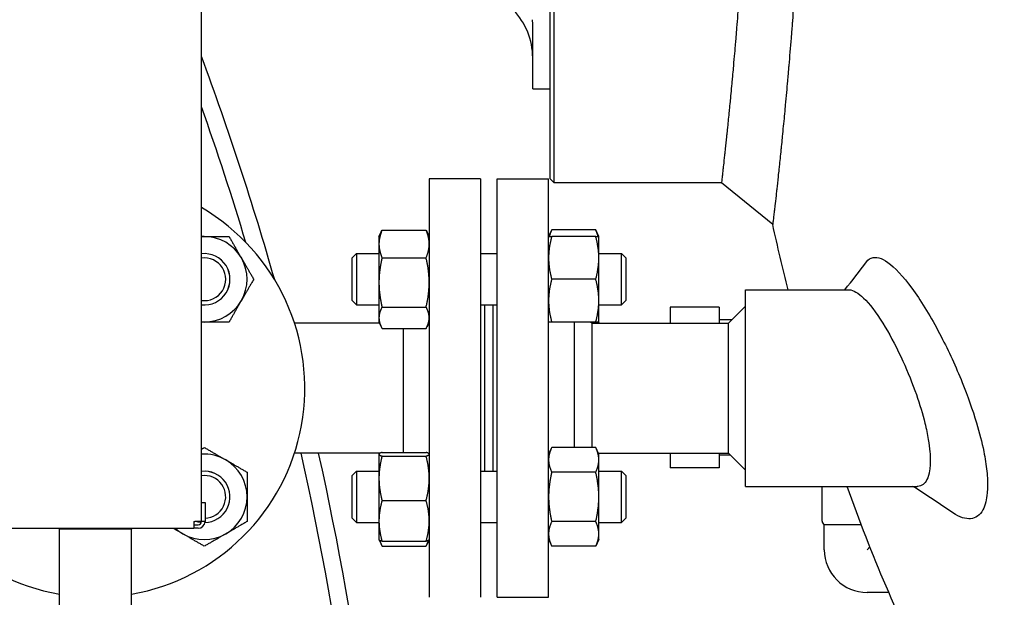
# Model space of a CAD drawing. Header units: inches. Extents: x 5 to 1128, y -85 to 748.
# Tile 284 of 656: x 460.3 to 474.69, y 291.99 to 300.43. Entities that reach past the tile are written whole.
import ezdxf

# ---------------------------------------------------------------- set-up
doc = ezdxf.new("R2010")
doc.units = ezdxf.units.IN
doc.header["$LTSCALE"] = 32
doc.header["$MEASUREMENT"] = 0
doc.layers.add('Visible (ANSI)', color=7, linetype='Continuous', lineweight=30)

msp = doc.modelspace()

# ---------------------------------------------------------------- linework, layer by layer
at = {"layer": 'Visible (ANSI)'}
for p, q in [((462.96201, 293.09617), (462.96201, 318.99617)), ((468.05226, 313.98366), (468.05226, 298.10867)), ((468.11476, 298.04617), (468.11476, 314.04616)), ((467.80226, 299.72167), (467.80226, 300.34269)), ((467.80226, 299.42117), (467.80226, 299.72167)), ((467.80226, 299.42117), (468.05226, 299.42117)), ((466.28951, 298.10617), (466.28951, 291.98617)), ((467.03951, 298.10617), (466.28951, 298.10617)), ((467.03951, 298.10617), (467.03951, 291.98617)), ((467.28451, 291.98617), (467.28451, 298.10617)), ((467.28451, 298.10617), (468.03451, 298.10617)), ((468.03451, 291.98617), (468.03451, 298.10617)), ((468.11476, 298.04617), (468.05226, 298.10867)), ((470.56093, 298.04617), (468.11476, 298.04617)), ((471.30987, 297.43876), (470.56093, 298.04617)), ((465.55551, 297.26216), (465.58754, 297.33085)), ((465.6006, 297.35683), (466.24443, 297.35683)), ((466.28951, 297.26216), (466.25748, 297.33085)), ((468.03451, 297.26216), (468.0796, 297.35885)), ((468.72343, 297.35885), (468.0796, 297.35885)), ((468.76851, 297.26216), (468.72343, 297.35885)), ((465.55551, 297.26216), (465.55551, 297.15355)), ((465.55551, 297.15355), (465.55551, 296.59044)), ((468.72343, 297.26216), (468.0796, 297.26216)), ((468.76851, 296.94966), (468.76851, 297.26216)), ((465.16451, 296.94966), (465.22701, 297.01216)), ((465.22701, 297.01216), (465.22701, 296.26216)), ((465.22701, 297.01216), (465.55551, 297.01216)), ((467.03951, 297.01216), (467.28451, 297.01216)), ((468.76851, 297.01216), (469.10201, 297.01216)), ((469.10201, 296.26216), (469.10201, 297.01216)), ((469.16451, 296.94966), (469.10201, 297.01216)), ((465.16451, 296.32466), (465.16451, 296.94966)), ((465.6006, 296.95028), (466.24443, 296.95028)), ((468.76851, 296.32466), (468.76851, 296.94966)), ((469.16451, 296.94966), (469.16451, 296.32466)), ((465.55551, 296.59044), (465.55551, 296.07405)), ((468.72343, 296.63716), (468.0796, 296.63716)), ((470.91201, 293.60867), (470.91201, 296.48367)), ((470.91201, 296.48367), (472.42222, 296.48367)), ((465.16451, 296.32466), (465.22701, 296.26216)), ((468.76851, 296.01216), (468.76851, 296.32466)), ((469.16451, 296.32466), (469.10201, 296.26216)), ((465.22701, 296.26216), (465.55551, 296.26216)), ((465.6006, 296.23061), (466.24443, 296.23061)), ((467.03951, 296.26216), (467.28451, 296.26216)), ((467.09951, 296.26216), (467.09951, 293.83018)), ((467.21951, 296.26216), (467.21951, 293.83018)), ((467.22451, 293.83018), (467.22451, 296.26216)), ((468.76851, 296.26216), (469.10201, 296.26216)), ((469.81157, 296.23051), (469.81157, 295.99617)), ((470.52957, 296.23051), (469.81157, 296.23051)), ((470.52957, 296.23051), (470.52957, 295.99617)), ((470.66201, 295.99617), (470.91201, 296.24617)), ((465.56297, 295.99617), (464.32081, 295.99617)), ((465.55551, 296.07405), (465.55551, 296.01216)), ((465.55551, 296.01216), (465.58754, 295.94347)), ((466.28951, 296.01216), (466.25748, 295.94347)), ((468.72343, 296.01216), (468.0796, 296.01216)), ((468.41451, 294.17687), (468.41451, 296.01216)), ((468.66451, 295.99617), (468.64852, 296.01216)), ((468.66451, 295.99617), (470.66201, 295.99617)), ((468.66451, 295.99617), (468.66451, 294.17687)), ((468.76851, 296.01216), (468.76106, 295.99617)), ((470.71085, 296.04501), (470.52957, 296.04501)), ((470.66201, 294.09617), (470.66201, 295.99617)), ((465.6006, 295.91749), (466.24443, 295.91749)), ((465.90951, 295.91749), (465.90951, 294.1054)), ((468.03451, 294.08018), (468.0796, 294.17687)), ((468.72343, 294.17687), (468.0796, 294.17687)), ((468.76851, 294.08018), (468.72343, 294.17687)), ((465.57581, 294.09617), (464.32081, 294.09617)), ((465.55551, 294.08018), (465.55633, 294.08193)), ((465.55551, 294.08018), (465.55551, 294.07843)), ((465.55551, 294.07843), (465.55551, 293.72635)), ((465.55633, 294.08193), (465.56297, 294.09617)), ((465.6006, 294.1054), (466.24443, 294.1054)), ((465.6006, 294.05146), (466.24443, 294.05146)), ((466.28951, 294.08018), (466.28869, 294.08193)), ((468.76106, 294.09617), (470.66201, 294.09617)), ((468.76851, 293.99645), (468.76851, 294.08018)), ((468.76851, 293.45518), (468.76851, 293.99645)), ((469.81157, 294.09617), (469.81157, 293.87951)), ((470.52957, 294.09617), (470.52957, 293.87951)), ((470.69317, 294.06501), (470.52957, 294.06501)), ((470.66201, 294.09617), (470.91201, 293.84617)), ((470.52957, 293.87951), (469.81157, 293.87951)), ((465.16451, 293.76768), (465.22701, 293.83018)), ((465.16451, 293.14268), (465.16451, 293.76768)), ((465.22701, 293.83018), (465.22701, 293.08018)), ((465.22701, 293.83018), (465.55551, 293.83018)), ((465.55551, 293.72635), (465.55551, 293.1031)), ((467.03951, 293.83018), (467.28451, 293.83018)), ((468.72343, 293.81602), (468.0796, 293.81602)), ((468.76851, 293.83018), (469.10201, 293.83018)), ((469.10201, 293.08018), (469.10201, 293.83018)), ((469.16451, 293.76768), (469.10201, 293.83018)), ((469.16451, 293.76768), (469.16451, 293.14268)), ((470.91201, 293.60867), (473.42291, 293.60867)), ((472.03252, 293.1012), (472.03252, 293.60867)), ((465.6006, 293.40124), (466.24443, 293.40124)), ((468.76851, 292.91391), (468.76851, 293.45518)), ((462.96301, 293.09617), (462.96301, 293.37117)), ((462.96301, 293.37117), (463.01301, 293.37117)), ((463.01301, 293.37117), (463.01301, 293.09617)), ((465.16451, 293.14268), (465.22701, 293.08018)), ((469.16451, 293.14268), (469.10201, 293.08018)), ((459.97451, 292.99617), (462.84951, 292.99617)), ((460.88734, 292.99617), (460.88701, 292.98367)), ((461.93701, 292.98367), (460.88701, 292.98367)), ((460.88701, 291.09617), (460.88701, 292.98367)), ((461.93668, 292.99617), (461.93701, 292.98367)), ((461.93701, 291.09617), (461.93701, 292.98367)), ((462.84951, 293.09617), (462.84951, 292.99617)), ((462.84951, 293.09617), (462.86201, 293.09617)), ((462.84951, 293.04617), (462.91301, 293.04617)), ((462.91301, 292.99617), (462.84951, 292.99617)), ((462.96201, 293.09617), (462.86201, 293.09617)), ((463.01301, 293.09617), (462.96301, 293.09617)), ((465.22701, 293.08018), (465.55551, 293.08018)), ((465.55551, 293.1031), (465.55551, 292.83018)), ((467.03951, 293.08018), (467.28451, 293.08018)), ((468.72343, 293.09434), (468.0796, 293.09434)), ((468.76851, 293.08018), (469.10201, 293.08018)), ((472.60471, 293.04707), (472.06377, 293.04707)), ((472.06377, 292.6817), (472.06377, 293.04707)), ((465.55551, 292.83018), (465.55633, 292.82843)), ((465.55633, 292.82843), (465.58754, 292.76149)), ((466.28869, 292.82843), (466.25748, 292.76149)), ((466.28951, 292.83018), (466.28869, 292.82843)), ((468.03451, 292.83018), (468.0796, 292.73349)), ((468.76851, 292.83018), (468.72343, 292.73349)), ((468.76851, 292.83018), (468.76851, 292.91391)), ((465.6006, 292.80496), (466.24443, 292.80496)), ((465.6006, 292.73551), (466.24443, 292.73551)), ((468.72343, 292.73349), (468.0796, 292.73349)), ((472.68877, 292.6817), (472.73052, 292.72345)), ((467.28451, 291.98617), (468.03451, 291.98617)), ((473.00585, 292.0567), (472.68877, 292.0567))]:
    msp.add_line(p, q, dxfattribs=at)
for centre, radius, start, end in [((466.80226, 299.87669), 1, 0, 44.117595), ((421.12125, 284.39305), 44.62029, 15.914821, 20.330027), ((421.12125, 284.39305), 44.37029, 16.74175, 19.440023), ((461.41201, 295.04617), 3.06, 120.433365, 260.120965), ((461.41201, 295.04617), 3.06, 279.879035, 59.566635), ((463.003, 296.63716), 0.625, 90, 93.760409), ((463.003, 296.63716), 0.625, 30, 90), ((463.003, 296.63716), 0.37513, 263.726737, 96.273263), ((463.003, 296.63716), 0.375, 263.724611, 96.275389), ((463.003, 296.63716), 0.3125, 262.462861, 97.537139), ((463.003, 296.63716), 0.625, 330, 30), ((463.003, 296.63716), 0.625, 270, 330), ((463.003, 296.63716), 0.625, 266.239591, 270), ((463.003, 293.45518), 0.625, 60, 93.760409), ((463.003, 293.45518), 0.625, 0, 60), ((421.12125, 284.39305), 44.37029, 2.135184, 12.631813), ((421.12125, 284.39305), 44.62029, 2.123216, 12.55988), ((463.003, 293.45518), 0.37513, 271.331825, 96.273263), ((463.003, 293.45518), 0.375, 271.335413, 96.275389), ((463.003, 293.45518), 0.3125, 271.835565, 97.537139), ((463.003, 293.45518), 0.625, 300, 0), ((463.003, 293.45518), 0.3125, 262.462861, 262.647766), ((463.003, 293.45518), 0.625, 227.257857, 240), ((463.003, 293.45518), 0.37513, 253.143941, 263.583412), ((463.003, 293.45518), 0.375, 253.207895, 263.586646), ((462.91301, 293.09617), 0.05, 270, 0), ((462.91301, 293.09617), 0.1, 270, 0), ((472.09502, 293.1012), 0.0625, 180, 240), ((463.003, 293.45518), 0.625, 240, 300), ((472.68877, 292.6817), 0.625, 180, 270)]:
    msp.add_arc(centre, radius, start, end, dxfattribs=at)
for points, knots in [([(471.32994, 314.4798), (471.33111, 314.46962), (471.33232, 314.459), (471.33358, 314.44792), (471.33369, 314.447), (471.33379, 314.44607), (471.3339, 314.44514), (471.33612, 314.42564), (471.33849, 314.40476), (471.34101, 314.3825), (471.34114, 314.38129), (471.34128, 314.38008), (471.34142, 314.37886), (471.34673, 314.33189), (471.35268, 314.27882), (471.35924, 314.21965), (471.35945, 314.21779), (471.35965, 314.21592), (471.35986, 314.21404), (471.35994, 314.21333), (471.36002, 314.21262), (471.3601, 314.21191), (471.36329, 314.18314), (471.36661, 314.15294), (471.37008, 314.12134), (471.37033, 314.11907), (471.37057, 314.1168), (471.37082, 314.11452), (471.37628, 314.06469), (471.38207, 314.01138), (471.38816, 313.95461), (471.39023, 313.93536), (471.39233, 313.91569), (471.39447, 313.89559), (471.39482, 313.89233), (471.39517, 313.88905), (471.39552, 313.88576), (471.39954, 313.848), (471.40368, 313.80878), (471.40795, 313.76811), (471.40834, 313.76431), (471.40874, 313.76051), (471.40914, 313.75669), (471.418, 313.67204), (471.42738, 313.58116), (471.43718, 313.48411), (471.43767, 313.47929), (471.43815, 313.47446), (471.43864, 313.46961), (471.44327, 313.42372), (471.44799, 313.37647), (471.4528, 313.32787), (471.45333, 313.32254), (471.45386, 313.31718), (471.45439, 313.31181), (471.46206, 313.23406), (471.46995, 313.15291), (471.47801, 313.06845), (471.48054, 313.04195), (471.48309, 313.01507), (471.48566, 312.98783), (471.48627, 312.98134), (471.48688, 312.97482), (471.4875, 312.96829), (471.49252, 312.91488), (471.49762, 312.86008), (471.50278, 312.80391), (471.50342, 312.79689), (471.50407, 312.78986), (471.50471, 312.7828), (471.50656, 312.76263), (471.50842, 312.74227), (471.51028, 312.72175), (471.51721, 312.64535), (471.52424, 312.56656), (471.53134, 312.48543), (471.534, 312.4551), (471.53666, 312.42445), (471.53933, 312.39348), (471.54002, 312.38555), (471.5407, 312.3776), (471.54139, 312.36963), (471.54709, 312.30331), (471.55282, 312.23553), (471.55858, 312.16632), (471.55928, 312.15788), (471.55999, 312.14941), (471.56069, 312.14092), (471.56956, 312.03388), (471.57847, 311.92347), (471.58737, 311.8099), (471.59063, 311.76831), (471.59389, 311.7262), (471.59716, 311.68358), (471.5979, 311.67389), (471.59865, 311.66417), (471.59939, 311.65443), (471.60505, 311.58023), (471.61071, 311.50448), (471.61636, 311.4272), (471.61709, 311.4172), (471.61782, 311.40716), (471.61856, 311.3971), (471.6305, 311.23288), (471.64237, 311.06215), (471.65397, 310.88578), (471.65463, 310.87576), (471.65528, 310.86571), (471.65594, 310.85565), (471.66138, 310.77246), (471.66676, 310.68803), (471.67205, 310.60243), (471.67268, 310.59233), (471.6733, 310.58222), (471.67393, 310.5721), (471.68185, 310.44318), (471.6896, 310.31165), (471.69711, 310.17781), (471.69843, 310.15434), (471.69974, 310.13077), (471.70105, 310.1071), (471.70276, 310.07609), (471.70446, 310.04491), (471.70615, 310.01357), (471.70673, 310.00276), (471.70731, 309.99193), (471.70789, 309.98109), (471.71269, 309.89126), (471.7174, 309.80007), (471.722, 309.70761), (471.72255, 309.69655), (471.72309, 309.68547), (471.72364, 309.67437), (471.73341, 309.47606), (471.74266, 309.27193), (471.75122, 309.06276), (471.75162, 309.05302), (471.75202, 309.04327), (471.75242, 309.0335), (471.75654, 308.93173), (471.76049, 308.82908), (471.76425, 308.72571), (471.76456, 308.71716), (471.76487, 308.70861), (471.76518, 308.70005), (471.77089, 308.54139), (471.77615, 308.38102), (471.78091, 308.21945), (471.78099, 308.21693), (471.78106, 308.21441), (471.78113, 308.21189), (471.78135, 308.20447), (471.78157, 308.19705), (471.78179, 308.18963), (471.78324, 308.13951), (471.78465, 308.08918), (471.78602, 308.03865), (471.78621, 308.03146), (471.78641, 308.02427), (471.7866, 308.01707), (471.7895, 307.90852), (471.79219, 307.79905), (471.79464, 307.68879), (471.79479, 307.68214), (471.79494, 307.67548), (471.79508, 307.66883), (471.79623, 307.61687), (471.79732, 307.56475), (471.79836, 307.51246), (471.79848, 307.50608), (471.79861, 307.4997), (471.79874, 307.49332), (471.80092, 307.38197), (471.80287, 307.26988), (471.80456, 307.15719), (471.80465, 307.15146), (471.80474, 307.14574), (471.80482, 307.14001), (471.80562, 307.08606), (471.80636, 307.03196), (471.80705, 306.97774), (471.80711, 306.97263), (471.80718, 306.96751), (471.80724, 306.96239), (471.80867, 306.84732), (471.80983, 306.7317), (471.81073, 306.61567), (471.81076, 306.61235), (471.81078, 306.60904), (471.81081, 306.60572), (471.81124, 306.54835), (471.81161, 306.49085), (471.81191, 306.43335), (471.81192, 306.43118), (471.81194, 306.42902), (471.81195, 306.42686), (471.81256, 306.30729), (471.81289, 306.18792), (471.81292, 306.06889), (471.81293, 306.06377), (471.81293, 306.05865), (471.81293, 306.05353), (471.81293, 305.99882), (471.81288, 305.9441), (471.81276, 305.88939), (471.81276, 305.88862), (471.81276, 305.88786), (471.81276, 305.8871), (471.8125, 305.76844), (471.81196, 305.64979), (471.81113, 305.53135), (471.81111, 305.52886), (471.8111, 305.52637), (471.81108, 305.52388), (471.81068, 305.46677), (471.81021, 305.40971), (471.80967, 305.35272), (471.80964, 305.34941), (471.80961, 305.34611), (471.80958, 305.34281), (471.80796, 305.17289), (471.80575, 305.00358), (471.803, 304.83543), (471.80291, 304.8302), (471.80282, 304.82498), (471.80274, 304.81975), (471.80095, 304.71226), (471.79894, 304.60524), (471.7967, 304.49883), (471.79658, 304.49289), (471.79645, 304.48695), (471.79633, 304.48102), (471.79205, 304.27935), (471.78698, 304.0799), (471.78123, 303.88357), (471.78076, 303.86758), (471.78028, 303.85159), (471.7798, 303.83561), (471.77958, 303.828), (471.77935, 303.82038), (471.77912, 303.81277), (471.77604, 303.71135), (471.77277, 303.61027), (471.76933, 303.51018), (471.76902, 303.50129), (471.76872, 303.49241), (471.76841, 303.48353), (471.76121, 303.27647), (471.75326, 303.07318), (471.74471, 302.87456), (471.74425, 302.86373), (471.74378, 302.85293), (471.74331, 302.84213), (471.73925, 302.7488), (471.73506, 302.65651), (471.73075, 302.56535), (471.73022, 302.55411), (471.72969, 302.54288), (471.72915, 302.53168), (471.72022, 302.34441), (471.7108, 302.16198), (471.70104, 301.98505), (471.7007, 301.97886), (471.70035, 301.97267), (471.70001, 301.96648), (471.69942, 301.95585), (471.69883, 301.94523), (471.69824, 301.93464), (471.69794, 301.92936), (471.69765, 301.92408), (471.69735, 301.91881), (471.6928, 301.83757), (471.68815, 301.75715), (471.68343, 301.67761), (471.68285, 301.66772), (471.68226, 301.65784), (471.68167, 301.64797), (471.67129, 301.47434), (471.66056, 301.30504), (471.64961, 301.14072), (471.64896, 301.13098), (471.64831, 301.12125), (471.64765, 301.11154), (471.64268, 301.03735), (471.63766, 300.96419), (471.63262, 300.89225), (471.63192, 300.88231), (471.63123, 300.87239), (471.63053, 300.86249), (471.61969, 300.70859), (471.60875, 300.56019), (471.59783, 300.41755), (471.59709, 300.40788), (471.59635, 300.39824), (471.59561, 300.38862), (471.59293, 300.35376), (471.59025, 300.31924), (471.58758, 300.28508), (471.58512, 300.25372), (471.58267, 300.2226), (471.58021, 300.19172), (471.57948, 300.18258), (471.57875, 300.17346), (471.57802, 300.16436), (471.56695, 300.02583), (471.55588, 299.89227), (471.54493, 299.76403), (471.54422, 299.75579), (471.54352, 299.74756), (471.54281, 299.73935), (471.53896, 299.69435), (471.53511, 299.65), (471.53129, 299.60634), (471.53001, 299.59165), (471.52872, 299.57704), (471.52744, 299.56251), (471.52675, 299.55469), (471.52606, 299.5469), (471.52538, 299.53913), (471.5203, 299.48172), (471.51526, 299.42554), (471.51028, 299.37059), (471.50451, 299.307), (471.49881, 299.24508), (471.49319, 299.18485), (471.49256, 299.17807), (471.49193, 299.17131), (471.4913, 299.16457), (471.48682, 299.11667), (471.48239, 299.06986), (471.47803, 299.02414), (471.47755, 299.01908), (471.47707, 299.01403), (471.47658, 299.00899), (471.476, 299.00286), (471.47541, 298.99676), (471.47483, 298.99067), (471.46473, 298.88527), (471.4549, 298.78512), (471.44544, 298.69043), (471.44494, 298.6854), (471.44443, 298.68038), (471.44393, 298.67538), (471.43954, 298.63146), (471.43522, 298.58873), (471.43099, 298.54719), (471.43052, 298.54262), (471.43006, 298.53806), (471.42959, 298.53352), (471.42062, 298.44552), (471.41204, 298.36298), (471.40392, 298.28593), (471.40354, 298.28229), (471.40316, 298.27867), (471.40277, 298.27506), (471.39888, 298.23811), (471.39509, 298.20244), (471.39141, 298.16806), (471.39108, 298.16493), (471.39074, 298.16182), (471.39041, 298.15872), (471.38965, 298.15164), (471.3889, 298.14462), (471.38815, 298.13765), (471.38125, 298.0734), (471.37475, 298.01359), (471.36868, 297.95822), (471.36844, 297.95607), (471.3682, 297.95392), (471.36797, 297.95177), (471.36526, 297.9271), (471.36263, 297.90331), (471.3601, 297.88043), (471.35958, 297.87571), (471.35906, 297.87103), (471.35854, 297.86639), (471.35835, 297.86462), (471.35815, 297.86286), (471.35795, 297.8611), (471.3517, 297.80479), (471.34602, 297.75415), (471.34093, 297.70919), (471.3408, 297.70804), (471.34067, 297.70689), (471.34054, 297.70574), (471.33806, 297.68376), (471.33572, 297.66316), (471.33352, 297.64392), (471.33342, 297.64302), (471.33332, 297.64212), (471.33322, 297.64122), (471.33209, 297.63133), (471.331, 297.62181), (471.32995, 297.61265), (471.32682, 297.58526), (471.32405, 297.56111), (471.32163, 297.5402), (471.32158, 297.53973), (471.32153, 297.53926), (471.32147, 297.5388), (471.31989, 297.52506), (471.31846, 297.51274), (471.3172, 297.50184), (471.31717, 297.50154), (471.31713, 297.50125), (471.3171, 297.50095), (471.31454, 297.47882), (471.31265, 297.46262), (471.31145, 297.4523), (471.31144, 297.45223), (471.31143, 297.45217), (471.31143, 297.45211), (471.31083, 297.44698), (471.3104, 297.44332), (471.31015, 297.44115), (471.31015, 297.44114), (471.31015, 297.44113), (471.31014, 297.44112), (471.30996, 297.43954), (471.30987, 297.43876), (471.30987, 297.43876)], [0, 0, 0, 0, 0.003132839, 0.003132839, 0.003132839, 0.003394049, 0.003394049, 0.003394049, 0.008869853, 0.008869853, 0.008869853, 0.009166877, 0.009166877, 0.009166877, 0.020643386, 0.020643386, 0.020643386, 0.021004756, 0.021004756, 0.021004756, 0.021141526, 0.021141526, 0.021141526, 0.026673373, 0.026673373, 0.026673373, 0.027069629, 0.027069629, 0.027069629, 0.035735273, 0.035735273, 0.035735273, 0.038673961, 0.038673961, 0.038673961, 0.039151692, 0.039151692, 0.039151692, 0.044637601, 0.044637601, 0.044637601, 0.045149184, 0.045149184, 0.045149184, 0.056488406, 0.056488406, 0.056488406, 0.057051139, 0.057051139, 0.057051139, 0.062378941, 0.062378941, 0.062378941, 0.06296397, 0.06296397, 0.06296397, 0.071436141, 0.071436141, 0.071436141, 0.074095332, 0.074095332, 0.074095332, 0.0747292, 0.0747292, 0.0747292, 0.079909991, 0.079909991, 0.079909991, 0.080556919, 0.080556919, 0.080556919, 0.082406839, 0.082406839, 0.082406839, 0.089291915, 0.089291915, 0.089291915, 0.091865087, 0.091865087, 0.091865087, 0.092523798, 0.092523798, 0.092523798, 0.098004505, 0.098004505, 0.098004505, 0.098673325, 0.098673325, 0.098673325, 0.107108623, 0.107108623, 0.107108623, 0.110196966, 0.110196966, 0.110196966, 0.110898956, 0.110898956, 0.110898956, 0.116244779, 0.116244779, 0.116244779, 0.116937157, 0.116937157, 0.116937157, 0.128240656, 0.128240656, 0.128240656, 0.128883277, 0.128883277, 0.128883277, 0.134195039, 0.134195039, 0.134195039, 0.134821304, 0.134821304, 0.134821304, 0.14279492, 0.14279492, 0.14279492, 0.144193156, 0.144193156, 0.144193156, 0.146024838, 0.146024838, 0.146024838, 0.146656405, 0.146656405, 0.146656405, 0.15188685, 0.15188685, 0.15188685, 0.152512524, 0.152512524, 0.152512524, 0.163693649, 0.163693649, 0.163693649, 0.164214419, 0.164214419, 0.164214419, 0.169643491, 0.169643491, 0.169643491, 0.170092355, 0.170092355, 0.170092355, 0.178415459, 0.178415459, 0.178415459, 0.178545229, 0.178545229, 0.178545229, 0.178927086, 0.178927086, 0.178927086, 0.181504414, 0.181504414, 0.181504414, 0.181871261, 0.181871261, 0.181871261, 0.187401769, 0.187401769, 0.187401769, 0.187735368, 0.187735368, 0.187735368, 0.190338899, 0.190338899, 0.190338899, 0.190656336, 0.190656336, 0.190656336, 0.196196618, 0.196196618, 0.196196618, 0.196477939, 0.196477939, 0.196477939, 0.199129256, 0.199129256, 0.199129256, 0.199379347, 0.199379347, 0.199379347, 0.205003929, 0.205003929, 0.205003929, 0.205164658, 0.205164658, 0.205164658, 0.207944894, 0.207944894, 0.207944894, 0.208049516, 0.208049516, 0.208049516, 0.213831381, 0.213831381, 0.213831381, 0.214080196, 0.214080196, 0.214080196, 0.216738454, 0.216738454, 0.216738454, 0.216775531, 0.216775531, 0.216775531, 0.222540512, 0.222540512, 0.222540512, 0.222661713, 0.222661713, 0.222661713, 0.225441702, 0.225441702, 0.225441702, 0.225602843, 0.225602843, 0.225602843, 0.233892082, 0.233892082, 0.233892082, 0.234149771, 0.234149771, 0.234149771, 0.239451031, 0.239451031, 0.239451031, 0.239746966, 0.239746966, 0.239746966, 0.249800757, 0.249800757, 0.249800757, 0.250619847, 0.250619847, 0.250619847, 0.251010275, 0.251010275, 0.251010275, 0.256212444, 0.256212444, 0.256212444, 0.256674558, 0.256674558, 0.256674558, 0.267453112, 0.267453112, 0.267453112, 0.268040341, 0.268040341, 0.268040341, 0.273118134, 0.273118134, 0.273118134, 0.273744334, 0.273744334, 0.273744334, 0.2842074, 0.2842074, 0.2842074, 0.284573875, 0.284573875, 0.284573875, 0.285204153, 0.285204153, 0.285204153, 0.285518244, 0.285518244, 0.285518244, 0.290360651, 0.290360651, 0.290360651, 0.290963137, 0.290963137, 0.290963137, 0.301564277, 0.301564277, 0.301564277, 0.302193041, 0.302193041, 0.302193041, 0.306996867, 0.306996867, 0.306996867, 0.307660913, 0.307660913, 0.307660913, 0.317986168, 0.317986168, 0.317986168, 0.318686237, 0.318686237, 0.318686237, 0.321223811, 0.321223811, 0.321223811, 0.323553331, 0.323553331, 0.323553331, 0.324243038, 0.324243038, 0.324243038, 0.334743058, 0.334743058, 0.334743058, 0.335418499, 0.335418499, 0.335418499, 0.339123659, 0.339123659, 0.339123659, 0.340369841, 0.340369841, 0.340369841, 0.341040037, 0.341040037, 0.341040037, 0.345990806, 0.345990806, 0.345990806, 0.351720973, 0.351720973, 0.351720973, 0.352365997, 0.352365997, 0.352365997, 0.356952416, 0.356952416, 0.356952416, 0.35746054, 0.35746054, 0.35746054, 0.358077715, 0.358077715, 0.358077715, 0.368763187, 0.368763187, 0.368763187, 0.369331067, 0.369331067, 0.369331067, 0.374317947, 0.374317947, 0.374317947, 0.374866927, 0.374866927, 0.374866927, 0.385500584, 0.385500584, 0.385500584, 0.386002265, 0.386002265, 0.386002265, 0.391135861, 0.391135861, 0.391135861, 0.391602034, 0.391602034, 0.391602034, 0.392666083, 0.392666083, 0.392666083, 0.402474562, 0.402474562, 0.402474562, 0.40285663, 0.40285663, 0.40285663, 0.407256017, 0.407256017, 0.407256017, 0.408162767, 0.408162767, 0.408162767, 0.408508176, 0.408508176, 0.408508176, 0.419580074, 0.419580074, 0.419580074, 0.419863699, 0.419863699, 0.419863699, 0.425311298, 0.425311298, 0.425311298, 0.425566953, 0.425566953, 0.425566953, 0.428385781, 0.428385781, 0.428385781, 0.436820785, 0.436820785, 0.436820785, 0.437009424, 0.437009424, 0.437009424, 0.442592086, 0.442592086, 0.442592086, 0.442743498, 0.442743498, 0.442743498, 0.454154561, 0.454154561, 0.454154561, 0.454224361, 0.454224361, 0.454224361, 0.459939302, 0.459939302, 0.459939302, 0.459968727, 0.459968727, 0.459968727, 0.464136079, 0.464136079, 0.464136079, 0.464136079]), ([(470.57974, 313.87825), (470.58083, 313.86842), (470.58197, 313.85816), (470.58315, 313.84747), (470.58325, 313.84657), (470.58335, 313.84568), (470.58345, 313.84478), (470.58553, 313.82596), (470.58775, 313.80581), (470.5901, 313.78434), (470.59023, 313.78318), (470.59036, 313.78201), (470.59048, 313.78084), (470.59545, 313.73554), (470.60101, 313.68442), (470.60713, 313.62748), (470.60732, 313.62568), (470.60751, 313.62388), (470.60771, 313.62208), (470.60778, 313.6214), (470.60785, 313.62071), (470.60793, 313.62003), (470.6109, 313.59233), (470.61401, 313.56327), (470.61724, 313.53284), (470.61747, 313.53066), (470.6177, 313.52848), (470.61793, 313.52628), (470.62302, 313.47831), (470.62842, 313.42699), (470.6341, 313.37233), (470.63603, 313.35379), (470.63799, 313.33486), (470.63998, 313.31554), (470.64031, 313.3124), (470.64063, 313.30925), (470.64096, 313.30609), (470.6447, 313.26978), (470.64855, 313.23211), (470.65251, 313.19308), (470.65288, 313.18944), (470.65325, 313.18579), (470.65362, 313.18212), (470.66185, 313.10092), (470.67053, 313.01388), (470.6796, 312.92108), (470.68005, 312.91648), (470.6805, 312.91186), (470.68095, 312.90723), (470.68523, 312.86336), (470.68959, 312.81821), (470.69403, 312.7718), (470.69452, 312.76671), (470.69501, 312.7616), (470.69549, 312.75647), (470.70258, 312.68223), (470.70985, 312.6048), (470.71728, 312.52422), (470.71961, 312.49893), (470.72196, 312.47331), (470.72432, 312.44736), (470.72488, 312.44118), (470.72545, 312.43498), (470.72601, 312.42875), (470.73063, 312.3779), (470.73531, 312.32582), (470.74003, 312.2725), (470.74062, 312.26584), (470.74121, 312.25917), (470.74181, 312.25247), (470.7435, 312.23332), (470.7452, 312.21402), (470.7469, 312.19455), (470.75324, 312.12212), (470.75966, 312.04751), (470.76614, 311.97075), (470.76856, 311.94206), (470.77099, 311.91307), (470.77343, 311.88379), (470.77405, 311.87629), (470.77468, 311.86877), (470.7753, 311.86124), (470.7805, 311.79853), (470.78572, 311.73448), (470.79096, 311.66909), (470.7916, 311.66111), (470.79224, 311.65311), (470.79288, 311.64509), (470.80095, 311.54395), (470.80906, 311.43969), (470.81714, 311.33251), (470.8201, 311.29326), (470.82306, 311.25359), (470.82601, 311.2135), (470.82668, 311.20439), (470.82735, 311.19525), (470.82803, 311.18609), (470.83314, 311.11636), (470.83824, 311.04536), (470.84332, 310.97313), (470.84398, 310.96377), (470.84463, 310.9544), (470.84529, 310.945), (470.85602, 310.7916), (470.86662, 310.63271), (470.87698, 310.46866), (470.87757, 310.45934), (470.87816, 310.44999), (470.87875, 310.44064), (470.8836, 310.36327), (470.8884, 310.28478), (470.89312, 310.20519), (470.89368, 310.19581), (470.89424, 310.18641), (470.89479, 310.17699), (470.90186, 310.05713), (470.90877, 309.93482), (470.91547, 309.8102), (470.91665, 309.78834), (470.91782, 309.76641), (470.91898, 309.74439), (470.9205, 309.71555), (470.92202, 309.68658), (470.92352, 309.65746), (470.92404, 309.64742), (470.92455, 309.63737), (470.92507, 309.62729), (470.92934, 309.54389), (470.93351, 309.45933), (470.93757, 309.37395), (470.93806, 309.36374), (470.93854, 309.35352), (470.93902, 309.34328), (470.94764, 309.16032), (470.95573, 308.9734), (470.96317, 308.78303), (470.96352, 308.77416), (470.96387, 308.76529), (470.96421, 308.75641), (470.9678, 308.66382), (470.97123, 308.57042), (470.9745, 308.47629), (470.97477, 308.46851), (470.97504, 308.46072), (470.97531, 308.45293), (470.98028, 308.30843), (470.98486, 308.1622), (470.98901, 308.01448), (470.98908, 308.01217), (470.98914, 308.00987), (470.98921, 308.00756), (470.9894, 308.00078), (470.98959, 307.994), (470.98977, 307.98721), (470.99104, 307.94141), (470.99227, 307.89543), (470.99346, 307.8493), (470.99363, 307.84273), (470.9938, 307.83617), (470.99397, 307.82959), (470.99649, 307.7305), (470.99883, 307.63069), (471.00096, 307.53018), (471.00109, 307.52412), (471.00121, 307.51805), (471.00134, 307.51198), (471.00233, 307.46463), (471.00328, 307.41712), (471.00418, 307.36947), (471.00429, 307.36366), (471.0044, 307.35785), (471.00451, 307.35203), (471.0064, 307.25055), (471.00809, 307.14836), (471.00955, 307.04614), (471.00962, 307.04095), (471.0097, 307.03576), (471.00977, 307.03057), (471.01046, 306.98164), (471.0111, 306.93268), (471.01168, 306.88368), (471.01174, 306.87906), (471.01179, 306.87444), (471.01185, 306.86981), (471.01307, 306.76585), (471.01406, 306.66175), (471.01483, 306.55757), (471.01485, 306.55459), (471.01487, 306.55161), (471.01489, 306.54864), (471.01526, 306.49713), (471.01557, 306.44561), (471.01583, 306.39408), (471.01584, 306.39214), (471.01585, 306.3902), (471.01586, 306.38826), (471.01638, 306.28109), (471.01666, 306.17387), (471.01669, 306.06666), (471.01669, 306.06205), (471.01669, 306.05743), (471.01669, 306.05282), (471.0167, 306.00353), (471.01665, 305.95424), (471.01655, 305.90495), (471.01655, 305.90427), (471.01655, 305.90358), (471.01655, 305.90289), (471.01633, 305.79601), (471.01586, 305.68915), (471.01516, 305.58239), (471.01514, 305.58015), (471.01513, 305.5779), (471.01511, 305.57566), (471.01477, 305.52418), (471.01436, 305.47272), (471.0139, 305.4213), (471.01388, 305.41832), (471.01385, 305.41534), (471.01382, 305.41236), (471.01244, 305.25904), (471.01054, 305.106), (471.00816, 304.95347), (471.00809, 304.94873), (471.00801, 304.94399), (471.00794, 304.93925), (471.0064, 304.84172), (471.00465, 304.7443), (471.00271, 304.64737), (471.00261, 304.64196), (471.0025, 304.63655), (471.00239, 304.63114), (470.99867, 304.44746), (470.99428, 304.26619), (470.98928, 304.08757), (470.98888, 304.07302), (470.98847, 304.05848), (470.98805, 304.04396), (470.98785, 304.03704), (470.98765, 304.03012), (470.98745, 304.0232), (470.98479, 303.93106), (470.98196, 303.8395), (470.97898, 303.74861), (470.97871, 303.74054), (470.97845, 303.73247), (470.97818, 303.7244), (470.97194, 303.53632), (470.96503, 303.3511), (470.95756, 303.16927), (470.95715, 303.15936), (470.95674, 303.14947), (470.95633, 303.13958), (470.95278, 303.0541), (470.94911, 302.96937), (470.94532, 302.88547), (470.94485, 302.87512), (470.94438, 302.86478), (470.94391, 302.85446), (470.93604, 302.68198), (470.9277, 302.51299), (470.91898, 302.34794), (470.91867, 302.34216), (470.91837, 302.33639), (470.91806, 302.33062), (470.91754, 302.32069), (470.91701, 302.31078), (470.91648, 302.30088), (470.91621, 302.29595), (470.91595, 302.29102), (470.91569, 302.2861), (470.91161, 302.21017), (470.90745, 302.135), (470.90322, 302.06083), (470.9027, 302.0516), (470.90217, 302.04239), (470.90165, 302.03319), (470.89237, 301.87134), (470.88279, 301.71405), (470.87303, 301.56148), (470.87245, 301.55243), (470.87187, 301.5434), (470.87129, 301.53439), (470.86685, 301.4655), (470.86237, 301.3976), (470.85787, 301.33067), (470.85725, 301.32142), (470.85662, 301.31219), (470.856, 301.30297), (470.8463, 301.15971), (470.83647, 301.02101), (470.82661, 300.88699), (470.82594, 300.87791), (470.82527, 300.86884), (470.8246, 300.8598), (470.82218, 300.82702), (470.81975, 300.79452), (470.81733, 300.76231), (470.8151, 300.73274), (470.81287, 300.7034), (470.81064, 300.67428), (470.80998, 300.66566), (470.80932, 300.65706), (470.80865, 300.64848), (470.7986, 300.51784), (470.78854, 300.39185), (470.77857, 300.27069), (470.77793, 300.2629), (470.77729, 300.25513), (470.77665, 300.24737), (470.77313, 300.20484), (470.76963, 300.16291), (470.76614, 300.12159), (470.76497, 300.10769), (470.7638, 300.09386), (470.76263, 300.0801), (470.762, 300.07271), (470.76137, 300.06533), (470.76074, 300.05797), (470.75611, 300.0036), (470.7515, 299.95033), (470.74693, 299.89818), (470.74165, 299.83781), (470.73642, 299.77896), (470.73126, 299.72162), (470.73068, 299.71517), (470.7301, 299.70873), (470.72952, 299.70231), (470.7254, 299.65669), (470.72132, 299.61204), (470.7173, 299.56837), (470.71685, 299.56353), (470.71641, 299.5587), (470.71596, 299.55389), (470.71542, 299.54804), (470.71488, 299.5422), (470.71435, 299.53639), (470.70502, 299.43571), (470.69596, 299.34014), (470.68722, 299.2497), (470.68676, 299.24489), (470.68629, 299.2401), (470.68583, 299.23532), (470.68177, 299.19337), (470.67778, 299.15253), (470.67387, 299.11281), (470.67344, 299.10844), (470.67301, 299.10408), (470.67258, 299.09974), (470.66427, 299.01558), (470.65632, 298.9365), (470.64878, 298.86253), (470.64842, 298.85904), (470.64807, 298.85556), (470.64771, 298.85209), (470.64409, 298.81661), (470.64056, 298.78232), (470.63713, 298.74922), (470.63682, 298.74621), (470.63651, 298.74322), (470.6362, 298.74023), (470.63549, 298.73341), (470.63479, 298.72665), (470.63409, 298.71993), (470.62766, 298.65804), (470.62159, 298.60042), (470.61592, 298.54708), (470.6157, 298.54501), (470.61548, 298.54294), (470.61526, 298.54087), (470.61273, 298.5171), (470.61028, 298.49419), (470.60791, 298.47215), (470.60742, 298.46761), (470.60694, 298.4631), (470.60646, 298.45863), (470.60627, 298.45693), (470.60609, 298.45523), (470.60591, 298.45354), (470.60007, 298.3993), (470.59476, 298.35053), (470.59002, 298.30723), (470.58989, 298.30612), (470.58977, 298.30502), (470.58965, 298.30391), (470.58733, 298.28275), (470.58514, 298.2629), (470.58309, 298.24435), (470.583, 298.24348), (470.5829, 298.24261), (470.58281, 298.24175), (470.58175, 298.23221), (470.58074, 298.22303), (470.57976, 298.21419), (470.57682, 298.18776), (470.57422, 298.16445), (470.57197, 298.14425), (470.57191, 298.1438), (470.57186, 298.14335), (470.57181, 298.1429), (470.57033, 298.12963), (470.56899, 298.11772), (470.56781, 298.10718), (470.56778, 298.1069), (470.56774, 298.10661), (470.56771, 298.10633), (470.56531, 298.08493), (470.56354, 298.06925), (470.56241, 298.05926), (470.5624, 298.0592), (470.56239, 298.05914), (470.56239, 298.05908), (470.56183, 298.05412), (470.56143, 298.05059), (470.56119, 298.04848), (470.56119, 298.04847), (470.56119, 298.04846), (470.56119, 298.04845), (470.56101, 298.04693), (470.56093, 298.04617), (470.56093, 298.04617)], [0, 0, 0, 0, 0.003132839, 0.003132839, 0.003132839, 0.003394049, 0.003394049, 0.003394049, 0.008869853, 0.008869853, 0.008869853, 0.009166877, 0.009166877, 0.009166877, 0.020643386, 0.020643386, 0.020643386, 0.021004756, 0.021004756, 0.021004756, 0.021141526, 0.021141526, 0.021141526, 0.026673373, 0.026673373, 0.026673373, 0.027069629, 0.027069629, 0.027069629, 0.035735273, 0.035735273, 0.035735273, 0.038673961, 0.038673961, 0.038673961, 0.039151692, 0.039151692, 0.039151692, 0.044637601, 0.044637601, 0.044637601, 0.045149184, 0.045149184, 0.045149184, 0.056488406, 0.056488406, 0.056488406, 0.057051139, 0.057051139, 0.057051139, 0.062378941, 0.062378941, 0.062378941, 0.06296397, 0.06296397, 0.06296397, 0.071436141, 0.071436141, 0.071436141, 0.074095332, 0.074095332, 0.074095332, 0.0747292, 0.0747292, 0.0747292, 0.079909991, 0.079909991, 0.079909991, 0.080556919, 0.080556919, 0.080556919, 0.082406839, 0.082406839, 0.082406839, 0.089291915, 0.089291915, 0.089291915, 0.091865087, 0.091865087, 0.091865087, 0.092523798, 0.092523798, 0.092523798, 0.098004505, 0.098004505, 0.098004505, 0.098673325, 0.098673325, 0.098673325, 0.107108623, 0.107108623, 0.107108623, 0.110196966, 0.110196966, 0.110196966, 0.110898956, 0.110898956, 0.110898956, 0.116244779, 0.116244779, 0.116244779, 0.116937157, 0.116937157, 0.116937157, 0.128240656, 0.128240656, 0.128240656, 0.128883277, 0.128883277, 0.128883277, 0.134195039, 0.134195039, 0.134195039, 0.134821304, 0.134821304, 0.134821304, 0.14279492, 0.14279492, 0.14279492, 0.144193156, 0.144193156, 0.144193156, 0.146024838, 0.146024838, 0.146024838, 0.146656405, 0.146656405, 0.146656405, 0.15188685, 0.15188685, 0.15188685, 0.152512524, 0.152512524, 0.152512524, 0.163693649, 0.163693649, 0.163693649, 0.164214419, 0.164214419, 0.164214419, 0.169643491, 0.169643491, 0.169643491, 0.170092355, 0.170092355, 0.170092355, 0.178415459, 0.178415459, 0.178415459, 0.178545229, 0.178545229, 0.178545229, 0.178927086, 0.178927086, 0.178927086, 0.181504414, 0.181504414, 0.181504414, 0.181871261, 0.181871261, 0.181871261, 0.187401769, 0.187401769, 0.187401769, 0.187735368, 0.187735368, 0.187735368, 0.190338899, 0.190338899, 0.190338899, 0.190656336, 0.190656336, 0.190656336, 0.196196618, 0.196196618, 0.196196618, 0.196477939, 0.196477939, 0.196477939, 0.199129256, 0.199129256, 0.199129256, 0.199379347, 0.199379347, 0.199379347, 0.205003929, 0.205003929, 0.205003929, 0.205164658, 0.205164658, 0.205164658, 0.207944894, 0.207944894, 0.207944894, 0.208049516, 0.208049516, 0.208049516, 0.213831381, 0.213831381, 0.213831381, 0.214080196, 0.214080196, 0.214080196, 0.216738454, 0.216738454, 0.216738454, 0.216775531, 0.216775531, 0.216775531, 0.222540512, 0.222540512, 0.222540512, 0.222661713, 0.222661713, 0.222661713, 0.225441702, 0.225441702, 0.225441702, 0.225602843, 0.225602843, 0.225602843, 0.233892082, 0.233892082, 0.233892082, 0.234149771, 0.234149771, 0.234149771, 0.239451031, 0.239451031, 0.239451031, 0.239746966, 0.239746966, 0.239746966, 0.249800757, 0.249800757, 0.249800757, 0.250619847, 0.250619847, 0.250619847, 0.251010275, 0.251010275, 0.251010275, 0.256212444, 0.256212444, 0.256212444, 0.256674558, 0.256674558, 0.256674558, 0.267453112, 0.267453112, 0.267453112, 0.268040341, 0.268040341, 0.268040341, 0.273118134, 0.273118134, 0.273118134, 0.273744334, 0.273744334, 0.273744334, 0.2842074, 0.2842074, 0.2842074, 0.284573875, 0.284573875, 0.284573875, 0.285204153, 0.285204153, 0.285204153, 0.285518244, 0.285518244, 0.285518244, 0.290360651, 0.290360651, 0.290360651, 0.290963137, 0.290963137, 0.290963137, 0.301564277, 0.301564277, 0.301564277, 0.302193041, 0.302193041, 0.302193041, 0.306996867, 0.306996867, 0.306996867, 0.307660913, 0.307660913, 0.307660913, 0.317986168, 0.317986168, 0.317986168, 0.318686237, 0.318686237, 0.318686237, 0.321223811, 0.321223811, 0.321223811, 0.323553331, 0.323553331, 0.323553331, 0.324243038, 0.324243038, 0.324243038, 0.334743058, 0.334743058, 0.334743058, 0.335418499, 0.335418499, 0.335418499, 0.339123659, 0.339123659, 0.339123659, 0.340369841, 0.340369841, 0.340369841, 0.341040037, 0.341040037, 0.341040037, 0.345990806, 0.345990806, 0.345990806, 0.351720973, 0.351720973, 0.351720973, 0.352365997, 0.352365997, 0.352365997, 0.356952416, 0.356952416, 0.356952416, 0.35746054, 0.35746054, 0.35746054, 0.358077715, 0.358077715, 0.358077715, 0.368763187, 0.368763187, 0.368763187, 0.369331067, 0.369331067, 0.369331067, 0.374317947, 0.374317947, 0.374317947, 0.374866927, 0.374866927, 0.374866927, 0.385500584, 0.385500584, 0.385500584, 0.386002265, 0.386002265, 0.386002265, 0.391135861, 0.391135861, 0.391135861, 0.391602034, 0.391602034, 0.391602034, 0.392666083, 0.392666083, 0.392666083, 0.402474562, 0.402474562, 0.402474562, 0.40285663, 0.40285663, 0.40285663, 0.407256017, 0.407256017, 0.407256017, 0.408162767, 0.408162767, 0.408162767, 0.408508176, 0.408508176, 0.408508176, 0.419580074, 0.419580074, 0.419580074, 0.419863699, 0.419863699, 0.419863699, 0.425311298, 0.425311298, 0.425311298, 0.425566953, 0.425566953, 0.425566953, 0.428385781, 0.428385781, 0.428385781, 0.436820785, 0.436820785, 0.436820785, 0.437009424, 0.437009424, 0.437009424, 0.442592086, 0.442592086, 0.442592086, 0.442743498, 0.442743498, 0.442743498, 0.454154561, 0.454154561, 0.454154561, 0.454224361, 0.454224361, 0.454224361, 0.459939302, 0.459939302, 0.459939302, 0.459968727, 0.459968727, 0.459968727, 0.464136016, 0.464136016, 0.464136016, 0.464136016]), ([(472.67943, 296.89139), (472.70657, 296.92686), (472.73926, 296.94812), (472.84691, 296.96865), (472.93255, 296.93313), (473.13957, 296.76638), (473.26266, 296.62344), (473.51671, 296.25931), (473.64653, 296.04089), (473.88068, 295.5881), (473.9856, 295.3607), (474.15862, 294.93121), (474.22941, 294.73247), (474.33072, 294.39387), (474.36655, 294.25345), (474.41401, 294.01764), (474.42918, 293.92031), (474.44303, 293.78433), (474.44616, 293.74114), (474.44912, 293.66747), (474.44952, 293.63634), (474.44848, 293.57352), (474.44685, 293.54214), (474.4398, 293.46428), (474.43268, 293.42049), (474.4229, 293.38116), (474.41199, 293.33727), (474.39781, 293.29913), (474.33734, 293.18528), (474.27568, 293.14215), (474.16491, 293.13189), (474.12562, 293.13726), (474.08415, 293.15085)], [-14.89796147, -14.89796147, -14.89796147, -14.89796147, -13.83899992, -13.83899992, -11.87012825, -11.87012825, -9.61389204, -9.61389204, -7.39465051, -7.39465051, -5.471978, -5.471978, -3.87067936, -3.87067936, -2.68892215, -2.68892215, -1.78608624, -1.78608624, -1.34179021, -1.34179021, -0.99525037, -0.99525037, -0.61431584, -0.61431584, 0, 0, 0, 0.68553006, 0.68553006, 2.41549889, 2.41549889, 3.26486931, 3.26486931, 3.26486931, 3.26486931]), ([(472.42222, 296.48367), (472.43171, 296.48367), (472.44155, 296.48261), (472.51431, 296.46757), (472.5881, 296.41535), (472.75861, 296.2355), (472.85588, 296.10094), (473.04222, 295.79068), (473.13057, 295.62129), (473.28447, 295.28223), (473.35103, 295.11703), (473.45795, 294.80919), (473.50033, 294.66837), (473.55383, 294.45014), (473.57054, 294.37019), (473.59398, 294.22997), (473.60182, 294.169), (473.6096, 294.07671), (473.61142, 294.04325), (473.61273, 293.98289), (473.61245, 293.95573), (473.6098, 293.89772), (473.60693, 293.8677), (473.59458, 293.78672), (473.58147, 293.74234), (473.53223, 293.64405), (473.48668, 293.6118), (473.43124, 293.60889), (473.42848, 293.60874), (473.42571, 293.60867), (473.42291, 293.60867)], [-12.0483511, -12.0483511, -12.0483511, -12.0483511, -11.79438612, -11.79438612, -10.23096027, -10.23096027, -8.48206771, -8.48206771, -6.9049056, -6.9049056, -5.5543197, -5.5543197, -4.41640681, -4.41640681, -3.72619254, -3.72619254, -3.14850228, -3.14850228, -2.79763688, -2.79763688, -2.48500446, -2.48500446, -2.09492761, -2.09492761, -1.34534423, -1.34534423, 0, 0, 0, 0.06686261, 0.06686261, 0.06686261, 0.06686261]), ([(481.65563, 284.29617), (481.01666, 284.29617), (480.37808, 284.39905), (479.0845, 284.81588), (478.43226, 285.14492), (477.04498, 286.1011), (476.32384, 286.77846), (474.90034, 288.49602), (474.21144, 289.5717), (473.1573, 291.65883), (472.7554, 292.60467), (472.39772, 293.60867)], [0, 0, 0, 0, 0.159742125, 0.159742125, 0.331877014, 0.331877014, 0.542834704, 0.542834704, 0.780352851, 0.780352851, 0.951728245, 0.951728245, 0.951728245, 0.951728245])]:
    msp.add_open_spline(points, degree=3, knots=knots, dxfattribs=at)
for points in [[(467.80226, 300.34269), (467.80226, 300.37283), (467.80168, 300.40313), (467.8004, 300.4335)], [(471.53382, 296.48367), (471.45523, 296.79847), (471.38055, 297.11696), (471.30987, 297.43876)], [(472.36577, 296.48367), (472.47043, 296.61891), (472.575, 296.7549), (472.67944, 296.89138)], [(473.9438, 293.22243), (473.75003, 293.35322), (473.55521, 293.48282), (473.35796, 293.60869)], [(474.08415, 293.15085), (474.03962, 293.16544), (473.99257, 293.18953), (473.94381, 293.22243)]]:
    msp.add_open_spline(points, degree=3, dxfattribs=at)
for points, weights in [([(465.6006, 297.35683), (465.55551, 297.24789), (465.55551, 297.15355)], [1, 1.0379548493, 1]), ([(465.58754, 297.33085), (465.59348, 297.34358), (465.6006, 297.35683)], [1.00983612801, 1.00580630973, 1]), ([(466.24443, 297.35683), (466.25154, 297.34358), (466.25748, 297.33085)], [1, 1.00580630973, 1.00983612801]), ([(466.28951, 297.15355), (466.28951, 297.24789), (466.24443, 297.35683)], [1, 1.0379548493, 1]), ([(468.0796, 297.35885), (468.05583, 297.30787), (468.04479, 297.26216)], [1, 1.01965956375, 1.01895290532]), ([(468.75823, 297.26216), (468.7472, 297.30787), (468.72343, 297.35885)], [1.01895290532, 1.01965956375, 1]), ([(462.96201, 297.26216), (462.98253, 297.26216), (463.003, 297.26216)], [1.0079183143, 1.00449041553, 1]), ([(463.003, 297.26216), (463.17047, 297.26216), (463.36385, 297.26216)], [1, 1.0379548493, 1]), ([(463.36385, 297.26216), (463.46053, 297.09469), (463.54427, 296.94966)], [1, 1.0379548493, 1]), ([(465.55551, 297.15355), (465.55551, 297.05921), (465.6006, 296.95028)], [1, 1.0379548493, 1]), ([(466.24443, 296.95028), (466.28951, 297.05921), (466.28951, 297.15355)], [1, 1.0379548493, 1]), ([(468.03451, 297.26216), (468.03451, 297.26216), (468.0796, 297.26216)], [1, 1.0379548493, 1]), ([(468.0796, 297.26216), (468.03451, 297.09469), (468.03451, 296.94966)], [1, 1.0379548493, 1]), ([(468.76851, 296.94966), (468.76851, 297.09469), (468.72343, 297.26216)], [1, 1.0379548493, 1]), ([(468.72343, 297.26216), (468.76851, 297.26216), (468.76851, 297.26216)], [1, 1.0379548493, 1]), ([(463.54427, 296.94966), (463.628, 296.80463), (463.72469, 296.63716)], [1, 1.0379548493, 1]), ([(465.6006, 296.95028), (465.55551, 296.75744), (465.55551, 296.59044)], [1, 1.0379548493, 1]), ([(466.28951, 296.59044), (466.28951, 296.75744), (466.24443, 296.95028)], [1, 1.0379548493, 1]), ([(468.03451, 296.94966), (468.03451, 296.80463), (468.0796, 296.63716)], [1, 1.0379548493, 1]), ([(468.72343, 296.63716), (468.76851, 296.80463), (468.76851, 296.94966)], [1, 1.0379548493, 1]), ([(463.72469, 296.63716), (463.628, 296.46969), (463.54427, 296.32466)], [1, 1.0379548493, 1]), ([(465.55551, 296.59044), (465.55551, 296.42344), (465.6006, 296.23061)], [1, 1.0379548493, 1]), ([(466.24443, 296.23061), (466.28951, 296.42344), (466.28951, 296.59044)], [1, 1.0379548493, 1]), ([(468.0796, 296.63716), (468.03451, 296.46969), (468.03451, 296.32466)], [1, 1.0379548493, 1]), ([(468.76851, 296.32466), (468.76851, 296.46969), (468.72343, 296.63716)], [1, 1.0379548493, 1]), ([(463.54427, 296.32466), (463.46053, 296.17963), (463.36385, 296.01216)], [1, 1.0379548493, 1]), ([(468.03451, 296.32466), (468.03451, 296.17963), (468.0796, 296.01216)], [1, 1.0379548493, 1]), ([(468.72343, 296.01216), (468.76851, 296.17963), (468.76851, 296.32466)], [1, 1.0379548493, 1]), ([(465.6006, 296.23061), (465.55551, 296.14671), (465.55551, 296.07405)], [1, 1.0379548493, 1]), ([(466.28951, 296.07405), (466.28951, 296.14671), (466.24443, 296.23061)], [1, 1.0379548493, 1]), ([(463.003, 296.01216), (462.98253, 296.01216), (462.96201, 296.01216)], [1, 1.00449041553, 1.0079183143]), ([(463.36385, 296.01216), (463.17047, 296.01216), (463.003, 296.01216)], [1, 1.0379548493, 1]), ([(465.55551, 296.07405), (465.55551, 296.00139), (465.6006, 295.91749)], [1, 1.0379548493, 1]), ([(466.24443, 295.91749), (466.28951, 296.00139), (466.28951, 296.07405)], [1, 1.0379548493, 1]), ([(468.0796, 296.01216), (468.03451, 296.01216), (468.03451, 296.01216)], [1, 1.0379548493, 1]), ([(468.76851, 296.01216), (468.76851, 296.01216), (468.72343, 296.01216)], [1, 1.0379548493, 1]), ([(468.75403, 295.99617), (468.75631, 296.00422), (468.75823, 296.01216)], [1.01858442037, 1.01907558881, 1.01895290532]), ([(462.96201, 294.1532), (462.98218, 294.16485), (463.003, 294.17687)], [1.00803440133, 1.00456665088, 1]), ([(463.003, 294.17687), (463.17047, 294.08018), (463.3155, 293.99645)], [1, 1.0379548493, 1]), ([(468.0796, 294.17687), (468.03451, 294.08018), (468.03451, 293.99645)], [1, 1.0379548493, 1]), ([(468.76851, 293.99645), (468.76851, 294.08018), (468.72343, 294.17687)], [1, 1.0379548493, 1]), ([(463.3155, 293.99645), (463.46053, 293.91271), (463.628, 293.81602)], [1, 1.0379548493, 1]), ([(465.6006, 294.1054), (465.55551, 294.09095), (465.55551, 294.07843)], [1, 1.0379548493, 1]), ([(465.55551, 294.07843), (465.55551, 294.06591), (465.6006, 294.05146)], [1, 1.0379548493, 1]), ([(465.6006, 294.05146), (465.55551, 293.87723), (465.55551, 293.72635)], [1, 1.0379548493, 1]), ([(465.57322, 294.09617), (465.57303, 294.09547), (465.57284, 294.09478)], [1.01764945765, 1.01771792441, 1.0177828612]), ([(466.28951, 294.07843), (466.28951, 294.09095), (466.24443, 294.1054)], [1, 1.0379548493, 1]), ([(466.24443, 294.05146), (466.28951, 294.06591), (466.28951, 294.07843)], [1, 1.0379548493, 1]), ([(466.28951, 293.72635), (466.28951, 293.87723), (466.24443, 294.05146)], [1, 1.0379548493, 1]), ([(468.03451, 293.99645), (468.03451, 293.91271), (468.0796, 293.81602)], [1, 1.0379548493, 1]), ([(468.72343, 293.81602), (468.76851, 293.91271), (468.76851, 293.99645)], [1, 1.0379548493, 1]), ([(463.628, 293.81602), (463.628, 293.62265), (463.628, 293.45518)], [1, 1.0379548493, 1]), ([(465.55551, 293.72635), (465.55551, 293.57546), (465.6006, 293.40124)], [1, 1.0379548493, 1]), ([(466.24443, 293.40124), (466.28951, 293.57546), (466.28951, 293.72635)], [1, 1.0379548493, 1]), ([(468.0796, 293.81602), (468.03451, 293.62265), (468.03451, 293.45518)], [1, 1.0379548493, 1]), ([(468.76851, 293.45518), (468.76851, 293.62265), (468.72343, 293.81602)], [1, 1.0379548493, 1]), ([(463.628, 293.45518), (463.628, 293.28771), (463.628, 293.09434)], [1, 1.0379548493, 1]), ([(465.6006, 293.40124), (465.55551, 293.24146), (465.55551, 293.1031)], [1, 1.0379548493, 1]), ([(466.28951, 293.1031), (466.28951, 293.24146), (466.24443, 293.40124)], [1, 1.0379548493, 1]), ([(468.03451, 293.45518), (468.03451, 293.28771), (468.0796, 293.09434)], [1, 1.0379548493, 1]), ([(468.72343, 293.09434), (468.76851, 293.28771), (468.76851, 293.45518)], [1, 1.0379548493, 1]), ([(462.6905, 292.91391), (462.62046, 292.95435), (462.54803, 292.99617)], [1, 1.01797747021, 1.01892473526]), ([(463.628, 293.09434), (463.46053, 292.99765), (463.3155, 292.91391)], [1, 1.0379548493, 1]), ([(465.55551, 293.1031), (465.55551, 292.96473), (465.6006, 292.80496)], [1, 1.0379548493, 1]), ([(466.24443, 292.80496), (466.28951, 292.96473), (466.28951, 293.1031)], [1, 1.0379548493, 1]), ([(468.0796, 293.09434), (468.03451, 292.99765), (468.03451, 292.91391)], [1, 1.0379548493, 1]), ([(468.76851, 292.91391), (468.76851, 292.99765), (468.72343, 293.09434)], [1, 1.0379548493, 1]), ([(463.003, 292.73349), (462.83553, 292.83018), (462.6905, 292.91391)], [1, 1.0379548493, 1]), ([(463.3155, 292.91391), (463.17047, 292.83018), (463.003, 292.73349)], [1, 1.0379548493, 1]), ([(465.6006, 292.80496), (465.56142, 292.81752), (465.55633, 292.82843)], [1, 1.03282122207, 1.00887854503]), ([(466.28869, 292.82843), (466.28361, 292.81752), (466.24443, 292.80496)], [1.00887854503, 1.03282122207, 1]), ([(468.03451, 292.91391), (468.03451, 292.83018), (468.0796, 292.73349)], [1, 1.0379548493, 1]), ([(468.72343, 292.73349), (468.76851, 292.83018), (468.76851, 292.91391)], [1, 1.0379548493, 1]), ([(465.56579, 292.81941), (465.57683, 292.77975), (465.6006, 292.73551)], [1.01895290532, 1.01965956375, 1]), ([(466.24443, 292.73551), (466.2682, 292.77975), (466.27923, 292.81941)], [1, 1.01965956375, 1.01895290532])]:
    msp.add_rational_spline(points, weights, degree=2, dxfattribs=at)

doc.saveas('drawing.dxf')
